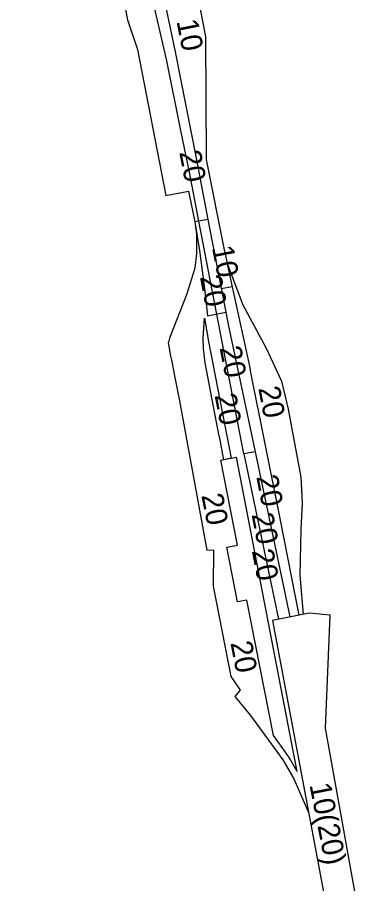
# Model space of a CAD drawing. Extents: x -545846 to -545044, y -1122650 to -1119108.
# Drawn here: x -545606 to -545243, y -1121448 to -1120532 of the extents above; entities that cross this region are included whole.
import ezdxf

# ---------------------------------------------------------------- set-up
doc = ezdxf.new("R2010")
doc.units = 0
doc.layers.add('osvětlené plochy-hodnota-obrys', color=7, linetype='Continuous')

msp = doc.modelspace()

# ---------------------------------------------------------------- linework, layer by layer
at = {"layer": 'osvětlené plochy-hodnota-obrys'}
for p, q in [((-545390.08, -1120818.7), (-545378.46, -1120816.43)), ((-545366.21, -1120993.67), (-545329.39, -1121168.44)), ((-545354.26, -1120991.34), (-545317.44, -1121166.11))]:
    msp.add_line(p, q, dxfattribs=at)
for points in [[(-545605.8, -1119934.36), (-545489.14, -1120534.59)], [(-545425.66, -1120413.56), (-545422.17, -1120472.14), (-545406.82, -1120552), (-545405.96, -1120682.12)], [(-545413.7, -1120747.46), (-545423.75, -1120695.7), (-545432.65, -1120651.38), (-545447.75, -1120577.89), (-545464.8, -1120502.77), (-545475.48, -1120447.29)], [(-545465.73, -1120446.74), (-545453.92, -1120496.13), (-545438.94, -1120568.39), (-545416.42, -1120682.47), (-545404.15, -1120745.59), (-545418.01, -1120748.3)], [(-545489.14, -1120534.59), (-545478.74, -1120565.98), (-545448.6, -1120720.36), (-545424.84, -1120715.84), (-545418.01, -1120748.3)], [(-545405.96, -1120682.12), (-545386.93, -1120777.89), (-545383.61, -1120793.23)], [(-545413.7, -1120747.46), (-545418.01, -1120748.3), (-545416.34, -1120761.34), (-545416.24, -1120781.78), (-545418, -1120797.21), (-545426.78, -1120825.54), (-545444.94, -1120871.38), (-545446, -1120875.43), (-545446.21, -1120876.6), (-545445.92, -1120878.06), (-545444.86, -1120883.83), (-545443.93, -1120888.62), (-545442.47, -1120896.08), (-545439.87, -1120909.42), (-545434.35, -1120937.69), (-545428.93, -1120966.4), (-545405.39, -1121095.41), (-545398.11, -1121095.31), (-545398.55, -1121133.63), (-545379.97, -1121229.22), (-545369.99, -1121243.57), (-545375.56, -1121250.33), (-545359.03, -1121270.52)], [(-545418.01, -1120748.3), (-545412.9, -1120778.65), (-545407.37, -1120821.62), (-545404.49, -1120847.45), (-545385.25, -1120843.89)], [(-545385.25, -1120843.89), (-545382.8, -1120856.65), (-545354.25, -1120991.34), (-545366.21, -1120993.67), (-545413.7, -1120747.46)], [(-545404.15, -1120745.59), (-545385.25, -1120843.89)], [(-545384.01, -1120791.34), (-545367.38, -1120835.81), (-545342.69, -1120881.95), (-545326.47, -1120916.81), (-545319.17, -1120946.52), (-545305.95, -1121018.11), (-545304.48, -1121045.56), (-545305.72, -1121073.92), (-545306.81, -1121121.88), (-545303.44, -1121163.44)], [(-545384.01, -1120791.34), (-545359.64, -1120903.93)], [(-545379.7, -1120998.35), (-545387.27, -1120999.83), (-545392.06, -1120975.11), (-545392.13, -1120974.74), (-545407.1, -1120897.42), (-545408.8, -1120882.08), (-545409.22, -1120871.24), (-545407.93, -1120850.1), (-545403.64, -1120874.61), (-545379.74, -1120998.36)], [(-545307.75, -1121164.22), (-545327.34, -1121063.82), (-545359.64, -1120903.93)], [(-545309.78, -1121329.73), (-545318.21, -1121314.92), (-545325.46, -1121304.12), (-545334.95, -1121291.62), (-545363.04, -1121148.32), (-545373.02, -1121150.25), (-545384.07, -1121092.27), (-545372.96, -1121090.09), (-545390.43, -1121000.41), (-545379.75, -1120998.34)], [(-545379.59, -1120998.31), (-545373.82, -1120997.2)], [(-545309.78, -1121329.73), (-545340.44, -1121170.78), (-545373.82, -1120997.2)], [(-545242.56, -1121491.88), (-545279.84, -1121284), (-545274.81, -1121164.44), (-545297.02, -1121162.18), (-545335.87, -1121169.76), (-545274.18, -1121498.12)], [(-545359.03, -1121270.52), (-545324.83, -1121317.38), (-545313.13, -1121337.31), (-545297.55, -1121373.73)]]:
    msp.add_lwpolyline(points, dxfattribs=at)

# ---------------------------------------------------------------- texts
for s, p in [('10', (-545437.51, -1120535.82)), ('20', (-545434.56, -1120674.55)), ('10', (-545399.97, -1120775.33)), ('20', (-545412.74, -1120806.45)), ('20', (-545391.89, -1120881.43)), ('20', (-545350.98, -1120924.07)), ('20', (-545397.18, -1120931.7)), ('20', (-545353.06, -1121017.81)), ('20', (-545411.13, -1121037.48)), ('20', (-545358.1, -1121057.74)), ('20', (-545357.82, -1121096.23)), ('20', (-545380.43, -1121193.62)), ('10(20)', (-545296.85, -1121343.66))]:
    msp.add_text(s, height=22.781, rotation=281.09556, dxfattribs=at).set_placement(p)

doc.saveas('drawing.dxf')
